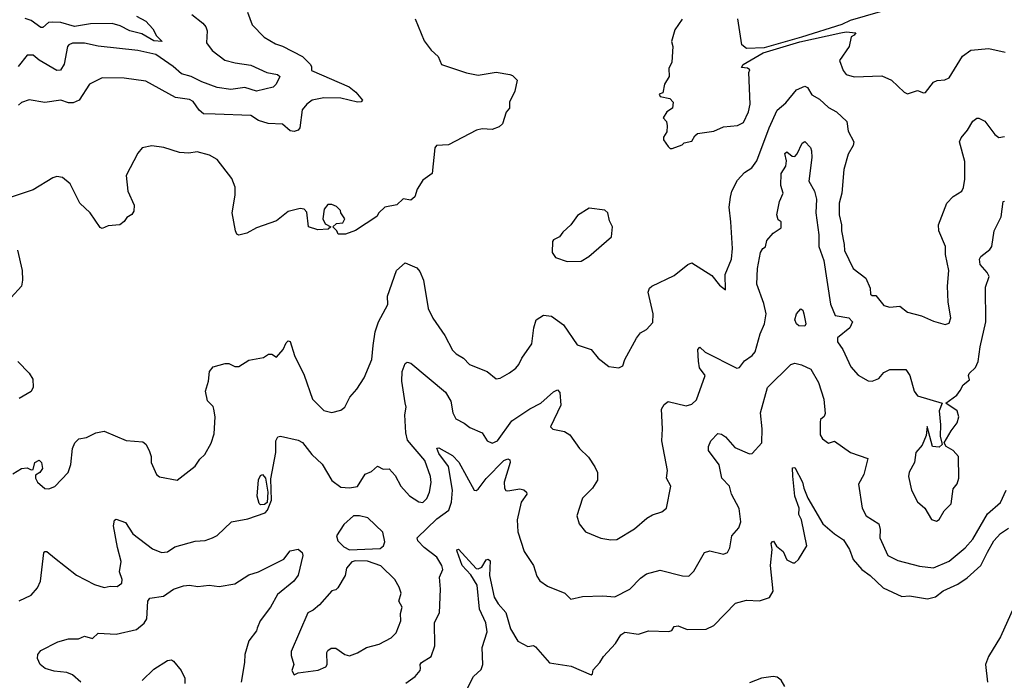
# Model space of a CAD drawing. Extents: x 1552033 to 1694788, y 811965 to 917215.
# Tile 451 of 632: x 1666688 to 1671663, y 866735 to 870071. Entities that reach past the tile are written whole.
import ezdxf

# ---------------------------------------------------------------- set-up
doc = ezdxf.new("R2010")
doc.units = 0

msp = doc.modelspace()

# ---------------------------------------------------------------- linework, layer by layer
at = {"layer": '0CON20XD'}
for points in [[(1671123.9, 870136.1), (1670885, 870067.1), (1670842.3, 870047.7), (1670637.9, 869982.1), (1670450.2, 869929.8), (1670360, 869925), (1670336.7, 869945), (1670316, 870075)], [(1667557.8, 870097.8), (1667613.8, 870053.8), (1667628.2, 870035), (1667635.5, 870015), (1667632.2, 869955), (1667660, 869915), (1667725, 869867.5), (1667776.5, 869853.5), (1667855, 869841.6), (1667936, 869805), (1667990, 869795), (1668001.5, 869785), (1667984.3, 869745), (1667969, 869731), (1667885, 869709.5), (1667825, 869728.1), (1667755, 869717.9), (1667685, 869729.2), (1667607.3, 869757.3), (1667555, 869784.2), (1667505, 869798.2), (1667462.7, 869835), (1667375, 869895.3), (1667285.2, 869915.2), (1667085, 869937.3), (1667015, 869951.8), (1666955, 869952.7), (1666936, 869945), (1666929.5, 869935), (1666912.7, 869847.3), (1666893.9, 869816.1), (1666875, 869814.6), (1666786.1, 869866.1), (1666755, 869892), (1666725, 869892), (1666680.4, 869835)], [(1667839.1, 870109.1), (1667862.5, 870045), (1667923.4, 869983.4), (1667979.7, 869949.7), (1668015, 869938), (1668117.5, 869885), (1668156.1, 869846.1), (1668162.5, 869835), (1668162.5, 869815), (1668352.8, 869732.8), (1668385.8, 869705.8), (1668420, 869665), (1668413.8, 869656.2), (1668395, 869654.4), (1668310, 869675), (1668225, 869677.2), (1668165, 869664.5), (1668138.1, 869645), (1668114.7, 869615.3), (1668102.9, 869525), (1668095, 869512.5), (1668075, 869506.9), (1668055, 869510), (1668015, 869544.3), (1667943.9, 869546.1), (1667895, 869562.5), (1667855, 869587.3), (1667675, 869593.8), (1667616.2, 869595), (1667594.4, 869615), (1667565, 869658.6), (1667545, 869667.8), (1667475, 869677.7), (1667325, 869761.4), (1667215, 869775.6), (1667105, 869778.1), (1667040, 869745), (1666988.8, 869665), (1666958, 869652), (1666935, 869651.2), (1666895, 869664.4), (1666815, 869653.1), (1666735, 869665.8), (1666696.8, 869653.2), (1666681.3, 869638.7)], [(1667278.6, 870088.6), (1667325, 870064.2), (1667360, 870025), (1667379.2, 869989.2), (1667408.3, 869961.7), (1667365, 869964.7), (1667305, 870000.4), (1667245, 870014.6), (1667195, 870040), (1667155, 870052.1), (1667045, 870050.6), (1666965, 870037), (1666895, 870056.8), (1666855, 870059), (1666833.6, 870056.4), (1666805, 870031.9), (1666795, 870031.5), (1666745, 870067.5), (1666715, 870077.5)], [(1668686.2, 870075), (1668731.2, 869965), (1668767, 869917), (1668802.5, 869885), (1668820, 869845), (1668945, 869802), (1669005, 869790.8), (1669095, 869805.7), (1669165, 869794), (1669178.8, 869788.8), (1669202.5, 869765), (1669189.2, 869710.8), (1669163.3, 869655), (1669162.5, 869625), (1669146.4, 869603.6), (1669127.5, 869545), (1669110.7, 869529.3), (1669075, 869516.2), (1669025, 869519.5), (1668997, 869513), (1668855, 869438.6), (1668794.2, 869435), (1668785.6, 869424.4), (1668772.5, 869295), (1668725, 869260), (1668696.2, 869215), (1668683.9, 869176.1), (1668665, 869160), (1668625, 869166), (1668593.8, 869136.2), (1668532.5, 869125), (1668502.5, 869095), (1668493, 869077), (1668384.3, 869005.7), (1668335, 868988), (1668297.5, 868987.5), (1668290, 869005), (1668270, 869025), (1668288.3, 869041.7), (1668320, 869045), (1668330, 869065), (1668310, 869095), (1668308.3, 869108.3), (1668288.3, 869128.3), (1668265, 869137.5), (1668245, 869137.5), (1668226.7, 869115), (1668220, 869065), (1668230.7, 869040.7), (1668260, 869025), (1668247, 869013), (1668195, 869010), (1668146.7, 869025), (1668138.6, 869098.6), (1668125, 869114.2), (1668105, 869117.5), (1668045, 869102), (1667985, 869056), (1667885, 869020), (1667835, 868993.8)], [(1670036.1, 870073.9), (1669999.3, 870020.7), (1669981.7, 869961.7), (1669988, 869935), (1669983.6, 869856.4), (1669968.8, 869825), (1669970, 869785), (1669946.2, 869745), (1669937.5, 869702.5), (1669920, 869695), (1669923.9, 869683.9), (1669972.5, 869672.5), (1669990, 869655), (1669987.5, 869625), (1669957.5, 869605), (1669940, 869575), (1669957, 869557), (1669960, 869535), (1669957.5, 869505), (1669942, 869478), (1669941.2, 869465), (1669965, 869430), (1669975, 869420), (1669985, 869420), (1670035, 869440), (1670045, 869450), (1670085, 869457.5), (1670100, 869485), (1670113.6, 869496.4), (1670195, 869508.8), (1670245, 869530), (1670315, 869536), (1670345, 869551.2), (1670371.1, 869605), (1670378.8, 869645), (1670372.5, 869805), (1670377.5, 869817.5), (1670366.4, 869826.4), (1670335, 869830), (1670343.3, 869845), (1670445, 869903.1), (1670630.7, 869959.3), (1670836.7, 870005), (1670865, 870010), (1670912.5, 870005), (1670905, 869992.5), (1670890, 869985), (1670880, 869935), (1670831.2, 869865), (1670849.2, 869815), (1670864.6, 869794.6), (1670905, 869781.9), (1671045, 869787.5), (1671093.8, 869765), (1671156.7, 869705), (1671175, 869696.2), (1671225, 869713.3), (1671255, 869702), (1671265, 869704), (1671305, 869755.8), (1671325, 869764.3), (1671362.7, 869767.3), (1671385, 869778), (1671452.5, 869887.5), (1671495, 869917.8), (1671585, 869926), (1671667.9, 869907.9)], [(1666652.6, 867777.4), (1666697.5, 867805), (1666725, 867808), (1666745, 867797.5), (1666755, 867800), (1666763.8, 867835), (1666786, 867846), (1666797.5, 867835), (1666802.5, 867805), (1666790, 867785), (1666768.3, 867771.7), (1666767.5, 867755), (1666777.5, 867735), (1666815, 867703.3), (1666835, 867702.5), (1666865, 867713.3), (1666933.3, 867785), (1666945.9, 867824.1), (1666954.2, 867905.8), (1666966.2, 867935), (1666986.7, 867955), (1667025, 867961.9), (1667072.5, 867985), (1667115, 867992.5), (1667225, 867946), (1667309.5, 867939.5), (1667325, 867927.5), (1667342, 867895), (1667352, 867865), (1667352.9, 867835), (1667379.2, 867775), (1667395, 867763.1), (1667483.9, 867746.1), (1667574.2, 867815.8), (1667598.7, 867851.3), (1667623.8, 867875), (1667655, 867932.5), (1667670.5, 867979.5), (1667674.7, 868065), (1667669, 868105), (1667665, 868117.3), (1667636.6, 868146.6), (1667627, 868195), (1667641.5, 868245), (1667646.4, 868295), (1667665, 868318.4), (1667725.6, 868335.6), (1667745, 868334.7), (1667775, 868320), (1667795, 868320), (1667845, 868352.2), (1667920, 868365), (1667945, 868382.5), (1667961.7, 868381.7), (1667985, 868366.7), (1668020, 868405), (1668035, 868440), (1668045, 868450), (1668055, 868446.7), (1668076.5, 868375), (1668125.6, 868275.6), (1668167.5, 868155), (1668225, 868096.7), (1668265, 868086.9), (1668310.3, 868099.7), (1668330, 868115), (1668355.7, 868165), (1668391.4, 868205), (1668428.1, 868261.9), (1668467.9, 868355), (1668474.5, 868425), (1668484.6, 868495.4), (1668501.5, 868545), (1668547.4, 868632.6), (1668546.4, 868675), (1668591.9, 868805), (1668635, 868842.5), (1668695, 868818), (1668710.3, 868800.3), (1668728, 868755), (1668752.4, 868612.4), (1668775, 868563.8), (1668835.5, 868475.5), (1668875, 868402.5), (1668893.1, 868383.1), (1668931.1, 868361.1), (1668960.3, 868330.3), (1669050, 868295), (1669095, 868257.5), (1669115, 868260), (1669162.8, 868287.2), (1669195, 868310.8), (1669209.6, 868330.4), (1669225, 868362), (1669276.6, 868433.4), (1669285.6, 868515), (1669297.5, 868555), (1669335, 868578.5), (1669376, 868574), (1669435, 868530.8), (1669505, 868428.9), (1669575, 868406), (1669611.1, 868361.1), (1669665, 868320), (1669715, 868313.3), (1669735, 868322.5), (1669746, 868355), (1669805, 868463.3), (1669825, 868490), (1669855, 868506.7), (1669887.8, 868542.2), (1669888.9, 868585), (1669864.4, 868695), (1669871.1, 868715), (1669881.4, 868725), (1669995, 868779.2), (1670064.4, 868835.6), (1670085, 868843.3), (1670185, 868778.8), (1670225, 868730), (1670255, 868707.5), (1670253.5, 868785), (1670285, 868861.5), (1670290.3, 868915), (1670281, 869051), (1670273.7, 869125), (1670279, 869175), (1670287.1, 869205), (1670315, 869261.2), (1670350.6, 869299.4), (1670387, 869323), (1670412.1, 869357.9), (1670474.4, 869525.6), (1670516.4, 869613.6), (1670559.1, 869650.9), (1670613, 869717), (1670655, 869736), (1670668.5, 869728.5), (1670691.2, 869691.2), (1670729.7, 869669.7), (1670775, 869626.9), (1670816, 869605), (1670867.4, 869557.4), (1670875, 869507.5), (1670903.8, 869455), (1670899.2, 869435), (1670875, 869391.2), (1670852.5, 869315), (1670842.2, 869195), (1670828.9, 869145), (1670828.7, 869085), (1670841.5, 869035), (1670840, 869005), (1670854.5, 868935), (1670856.5, 868905), (1670900.4, 868815), (1670962.9, 868765), (1670985.8, 868715), (1670987.5, 868685), (1670995, 868677.5), (1671015, 868678.8), (1671055, 868627.5), (1671085, 868620), (1671135, 868624), (1671175, 868594.3), (1671245, 868576), (1671305, 868548.8), (1671365, 868531.2), (1671385, 868538.8), (1671394, 868565), (1671380, 868645), (1671375.6, 868725), (1671382.5, 868805), (1671366.5, 868885), (1671366.5, 868925), (1671332.2, 869005), (1671331.1, 869035), (1671372.9, 869145), (1671405, 869177.5), (1671448.8, 869205), (1671457, 869223), (1671463.4, 869266.6), (1671463.9, 869355), (1671437.5, 869455), (1671444.7, 869475.3), (1671477, 869513), (1671505, 869558), (1671525, 869573.8), (1671535, 869574), (1671565, 869559.2), (1671615, 869492), (1671635, 869476), (1671665, 869480.8)], [(1667835, 868993.8), (1667795, 868983.3), (1667785, 868987.5), (1667778, 869005), (1667761.2, 869095), (1667776, 869185), (1667776, 869225), (1667759.7, 869269.7), (1667685.6, 869365.6), (1667647.3, 869387.3), (1667585, 869404.2), (1667542.1, 869397.9), (1667495, 869400.6), (1667415.6, 869425.6), (1667355, 869434), (1667306.1, 869423.9), (1667285, 869397.5), (1667225.8, 869285), (1667234.4, 869204.4), (1667266.2, 869135), (1667263.8, 869105), (1667255, 869087.5), (1667228.3, 869071.7), (1667215, 869051.2), (1667194.1, 869035.9), (1667135, 869030), (1667105, 869016.7), (1667095, 869022.5), (1667043.8, 869095), (1666992, 869145), (1666942.3, 869242.3), (1666903.9, 869273.9), (1666875, 869278.8), (1666855, 869273.3), (1666755, 869212), (1666605, 869161.4)], [(1666685, 867137.1), (1666745.5, 867164.5), (1666777.9, 867202.1), (1666792.2, 867235), (1666810.5, 867379.5), (1666815, 867385.8), (1666825, 867385.6), (1666863.2, 867353.2), (1666975, 867266.4), (1667065, 867218.2), (1667115, 867204.4), (1667145, 867210.8), (1667180.5, 867209.5), (1667203.8, 867225), (1667205.6, 867244.4), (1667192, 867282), (1667200.7, 867335), (1667181.2, 867405), (1667162.2, 867515), (1667166, 867544), (1667175, 867548.8), (1667221.7, 867531.7), (1667260, 867475), (1667359.5, 867399.5), (1667405, 867381.2), (1667435, 867384), (1667471.2, 867408.8), (1667575, 867437.5), (1667625, 867440.8), (1667662.5, 867455), (1667685, 867466.7), (1667757.5, 867535), (1667840.2, 867549.8), (1667929, 867581), (1667940.6, 867595), (1667959.7, 867645), (1667957.5, 867752.5), (1667982.9, 867885), (1667982.7, 867945), (1667992.5, 867965), (1668005, 867968.6), (1668095, 867946.9), (1668116.4, 867936.4), (1668163.3, 867875), (1668215.9, 867825.9), (1668265, 867744), (1668310.5, 867710.5), (1668355, 867706.2), (1668395, 867713.3), (1668434.3, 867775.7), (1668465, 867790), (1668496.1, 867816.1), (1668525, 867801.2), (1668555, 867802.5), (1668585, 867770), (1668614.6, 867714.6), (1668657, 867667), (1668705, 867635.6), (1668725, 867633.5), (1668745, 867652.9), (1668758.2, 867685), (1668766.9, 867733.1), (1668763.8, 867765), (1668734.6, 867845), (1668647.8, 867947.8), (1668639.5, 867985), (1668634.5, 868075), (1668640, 868115), (1668635, 868136.7), (1668619.6, 868245), (1668620.5, 868295), (1668635.8, 868334.2), (1668645, 868341.2), (1668665, 868337.1), (1668839.3, 868189.3), (1668866.2, 868145), (1668876.7, 868085), (1668892, 868055), (1668934.2, 868034.2), (1668962.4, 868012.4), (1669024.4, 867984.4), (1669050, 867945), (1669075, 867933.1), (1669102.5, 867945), (1669174.2, 868045.8), (1669265, 868106.2), (1669321.4, 868135), (1669385, 868192.5), (1669405, 868202), (1669417.6, 868187.6), (1669422.2, 868125), (1669370, 868015), (1669382.7, 868002.7), (1669441.7, 867991.7), (1669467.5, 867975), (1669515.9, 867905.9), (1669561.7, 867861.7), (1669595, 867813.8), (1669608.1, 867785), (1669608.1, 867745), (1669582.5, 867705), (1669532, 867655), (1669502.5, 867565), (1669514.2, 867525), (1669547.5, 867485), (1669625, 867452), (1669675, 867444), (1669705, 867445.8), (1669795, 867500), (1669856.4, 867553.6), (1669885, 867570.8), (1669932.5, 867585), (1669955.9, 867604.1), (1669978, 867715), (1669956, 867755), (1669961.4, 867795), (1669932.1, 867945), (1669936.7, 868005), (1669931.8, 868105), (1669945, 868128.6), (1669965, 868142.2), (1670055, 868120.8), (1670085, 868130), (1670108.3, 868151.7), (1670151.2, 868275), (1670123.8, 868313.8), (1670117.3, 868347.3), (1670114, 868406), (1670125, 868417.5), (1670151.7, 868391.7), (1670311.2, 868311.2), (1670325.6, 868314.4), (1670350.9, 868349.1), (1670390, 868375), (1670405, 868393.8), (1670430.4, 868485), (1670451.8, 868535), (1670459.5, 868585), (1670447.8, 868637.8), (1670412.9, 868735), (1670415.5, 868815), (1670431.2, 868895), (1670443.6, 868916.4), (1670456.1, 868923.9), (1670463.9, 868956.1), (1670495, 868993.3), (1670535, 869020), (1670535, 869050), (1670521.2, 869061.2), (1670514.2, 869085), (1670527.3, 869152.7), (1670545.8, 869195), (1670534.2, 869234.2), (1670535.6, 869294.4), (1670559.4, 869330.6), (1670562.4, 869357.6), (1670554.7, 869395.3), (1670565, 869403.1), (1670591.7, 869381.7), (1670605, 869380.4), (1670617.1, 869392.9), (1670641.7, 869448.3), (1670655, 869455.7), (1670684.7, 869425), (1670689.7, 869409.7), (1670691.1, 869375), (1670675.8, 869255), (1670703.5, 869205), (1670713.8, 869165), (1670711.8, 869095), (1670726.8, 868985), (1670726.2, 868925), (1670750.7, 868855), (1670785.4, 868635), (1670808, 868578), (1670877.5, 868565), (1670896.5, 868545), (1670882.7, 868515), (1670821.2, 868465), (1670820.9, 868445), (1670848.1, 868405), (1670887.9, 868317.9), (1670925.6, 868275.6), (1670975, 868248.1), (1670995, 868245.7), (1671030.2, 868259.8), (1671055, 868289.2), (1671085, 868304.3), (1671165, 868304.3), (1671186.5, 868275), (1671207.9, 868195), (1671225, 868170.9), (1671350, 868135), (1671334, 868095), (1671340.6, 868025), (1671338.6, 867968.6), (1671350, 867925), (1671335, 867912.5), (1671300, 867915), (1671273.3, 868016.7), (1671268.8, 867971.2), (1671248.1, 867921.9), (1671215.8, 867885), (1671210, 867835), (1671183.2, 867786.8), (1671178.6, 867765), (1671194.5, 867694.5), (1671225, 867636.7), (1671262, 867605), (1671295, 867547.5), (1671320.7, 867539.3), (1671335, 867547.5), (1671359.5, 867590.5), (1671394.4, 867625.6), (1671405, 867702.5), (1671425, 867727.5), (1671434.2, 867755), (1671431.4, 867865), (1671405.7, 867895), (1671370, 867915), (1671360, 867935), (1671394.6, 867995.4), (1671425.8, 868035), (1671434, 868065), (1671426, 868095), (1671367.5, 868135), (1671424.3, 868175.7), (1671441.1, 868198.9), (1671455, 868227.5), (1671487, 868253), (1671482.5, 868275), (1671486.7, 868285), (1671518.6, 868315), (1671530.6, 868345), (1671541.3, 868418.7), (1671570.9, 868545), (1671568.8, 868721.2), (1671586.9, 868775), (1671577.1, 868795), (1671542.2, 868835), (1671537.6, 868862.4), (1671544.6, 868875.4), (1671589.5, 868910.5), (1671599.6, 868925), (1671612.8, 869005), (1671646.9, 869075), (1671657.1, 869152.9), (1671665, 869155.5)], [(1669455, 868850), (1669525, 868852), (1669563.3, 868875), (1669678.8, 868975), (1669683.8, 869025), (1669667.5, 869055), (1669660, 869095), (1669645, 869110), (1669565, 869120), (1669507, 869083), (1669472.5, 869035), (1669432.3, 868997.7), (1669415.9, 868974.1), (1669385, 868958.8), (1669379.7, 868950.3), (1669378.8, 868895), (1669395, 868870), (1669455, 868850)], [(1666676.6, 868906.6), (1666700, 868805), (1666702, 868755), (1666696.2, 868725), (1666645, 868668.8)], [(1670655, 868522.8), (1670625, 868525.3), (1670613, 868535), (1670604.1, 868555), (1670612.6, 868585), (1670635, 868610.5), (1670645, 868604.2), (1670650.5, 868585), (1670660.5, 868535), (1670655, 868522.8)], [(1666678.6, 868345), (1666735, 868286.2), (1666753.8, 868255), (1666756.2, 868215), (1666745, 868193.3), (1666685, 868158.8)], [(1668638.7, 866721.3), (1668685.4, 866754.6), (1668711.9, 866785), (1668713.1, 866795), (1668711.9, 866815), (1668718, 866825), (1668767.5, 866855), (1668785, 866908.8), (1668783.8, 867026.2), (1668808.9, 867075), (1668814.6, 867195), (1668808.5, 867255), (1668826.2, 867295), (1668820.9, 867315), (1668795, 867357.1), (1668732.2, 867405), (1668699.3, 867439.3), (1668697.1, 867455), (1668795, 867549.6), (1668856.1, 867593.9), (1668869.1, 867635), (1668875.3, 867695), (1668855.2, 867815), (1668805, 867880.4), (1668795, 867906.7), (1668805, 867908.8), (1668875, 867870), (1668906.8, 867836.8), (1668985, 867695.8), (1668995, 867694.2), (1669005, 867700.8), (1669045, 867754), (1669135, 867845.2), (1669155, 867852.9), (1669165, 867848.2), (1669166.9, 867835), (1669135.4, 867735), (1669137.1, 867705), (1669145, 867694.2), (1669155, 867691.9), (1669215, 867702.2), (1669235, 867696.7), (1669249.2, 867685), (1669250, 867675), (1669221.8, 867635), (1669201.1, 867545), (1669205.9, 867484.1), (1669237.5, 867385), (1669284.2, 867315), (1669300.9, 867260.9), (1669316.8, 867236.8), (1669355, 867210.8), (1669442.5, 867175), (1669472.5, 867145), (1669532.2, 867157.8), (1669635, 867160.8), (1669695, 867156.2), (1669770.8, 867195), (1669825, 867251.4), (1669855, 867273.3), (1669925, 867291.4), (1670037.7, 867262.3), (1670068.8, 867261.2), (1670094.3, 867285.7), (1670149.1, 867380.9), (1670175, 867388.6), (1670245, 867372), (1670265, 867380), (1670275.6, 867404.4), (1670285.7, 867465), (1670321.1, 867505), (1670331.9, 867535), (1670323.4, 867603.4), (1670284.5, 867674.5), (1670274.3, 867715), (1670235.6, 867755), (1670223.1, 867823.1), (1670169.2, 867895), (1670168.1, 867915), (1670180, 867945), (1670215, 867980.8), (1670235, 867978.6), (1670255, 867964.2), (1670301.1, 867911.1), (1670375, 867878), (1670389.2, 867880.8), (1670438.1, 867935), (1670440, 868005), (1670431.1, 868085), (1670466.1, 868213.9), (1670585, 868329.1), (1670605, 868337.1), (1670638.7, 868328.7), (1670685, 868305.7), (1670725, 868238.6), (1670751.8, 868155), (1670758.3, 868081.7), (1670753, 868067), (1670735, 868052.5), (1670732.2, 868037.8), (1670733.3, 867975), (1670744.4, 867954.4), (1670775, 867933.3), (1670805, 867943.3), (1670886.2, 867885), (1670973.8, 867855), (1670953.6, 867775), (1670926.2, 867725), (1670945.6, 867605), (1670966, 867565), (1671029.4, 867525), (1671036.1, 867496.1), (1671034.7, 867454.7), (1671075, 867365.7), (1671125, 867339.2), (1671235, 867311.8), (1671305, 867302.5), (1671385, 867336.2), (1671465.7, 867404.3), (1671505, 867447.8), (1671578.8, 867575), (1671645, 867632.9), (1671672.2, 867695)], [(1668939.1, 866670.9), (1668981.4, 866755), (1669020.5, 866789.5), (1669027.9, 866815), (1669025, 866900), (1669050.2, 866980.2), (1669043.8, 867025), (1669011.5, 867095), (1668999.7, 867215), (1668967.6, 867267.6), (1668924.5, 867314.5), (1668897.8, 867385), (1668896.4, 867393.6), (1668905, 867396.9), (1668995, 867299.6), (1669005, 867298), (1669022.9, 867307.1), (1669045, 867343.9), (1669055, 867347.5), (1669065, 867338.9), (1669062.2, 867265), (1669086.1, 867155), (1669105, 867121.5), (1669145, 867076.9), (1669167.7, 866995), (1669205, 866931.8), (1669255, 866906), (1669285, 866910), (1669295, 866904.2), (1669365, 866822.9), (1669475, 866807.1), (1669575, 866762.5), (1669581.7, 866768.3), (1669585, 866787.5), (1669619.2, 866825), (1669637.8, 866855), (1669699, 866921), (1669725, 866964.5), (1669745, 866978.1), (1669815, 866967.5), (1669865.9, 866984.1), (1669968.8, 866981.2), (1669982.7, 866987.3), (1669995, 867006), (1670015, 867010.8), (1670061.2, 866991.2), (1670156.1, 866993.9), (1670195, 867011.5), (1670305.3, 867124.7), (1670360.7, 867139.3), (1670426.3, 867136.4), (1670476.2, 867153.8), (1670496.2, 867185), (1670481.1, 867315), (1670490, 867395), (1670484.5, 867425), (1670490, 867435), (1670497.7, 867437.7), (1670512.3, 867412.3), (1670545.6, 867385.6), (1670565, 867343.3), (1670595, 867328.8), (1670605, 867328.8), (1670623.8, 867345), (1670665.8, 867414.2), (1670638.4, 867545), (1670625, 867572), (1670626.7, 867605), (1670604.4, 867665), (1670594.1, 867765.9), (1670592.8, 867807.2), (1670605, 867810), (1670644.4, 867735), (1670650, 867705), (1670670.8, 867655), (1670745.9, 867525.9), (1670804.7, 867474.7), (1670850.6, 867445), (1670880.5, 867395), (1670900, 867345), (1670943.7, 867293.7), (1670985, 867264.1), (1671051.8, 867201.8), (1671145, 867157.5), (1671185, 867161.1), (1671275, 867146.7), (1671315, 867156.7), (1671354, 867186), (1671429.2, 867220.8), (1671475, 867252.6), (1671545.2, 867314.8), (1671578.6, 867381.4)], [(1667905, 867621.8), (1667898, 867628), (1667887.5, 867665), (1667895, 867747.5), (1667905, 867769.6), (1667915, 867773.8), (1667930.7, 867755), (1667942.2, 867685), (1667937.6, 867632.4), (1667925, 867622.2), (1667905, 867621.8)], [(1668355, 867394.4), (1668510, 867400), (1668526.3, 867413.7), (1668533.4, 867435), (1668523.1, 867483.1), (1668446.7, 867555), (1668405, 867566.2), (1668374.3, 867565.7), (1668325, 867521.4), (1668288.8, 867465), (1668295, 867440), (1668325, 867409.4), (1668355, 867394.4)], [(1671578.6, 867381.4), (1671610.8, 867439.2), (1671645, 867476.7), (1671685, 867503.2)], [(1666996.1, 866726.1), (1666955, 866763.3), (1666925.2, 866775.2), (1666861.2, 866781.2), (1666816, 866795), (1666791.4, 866815), (1666778, 866845), (1666780, 866865), (1666795, 866886.2), (1666881.2, 866928.8), (1666935, 866943.8), (1666984.1, 866944.1), (1667015, 866957.5), (1667055, 866946), (1667085, 866972.5), (1667175, 866968.5), (1667278.2, 866991.8), (1667317.1, 867022.9), (1667330.9, 867045), (1667334.7, 867135), (1667345, 867149.2), (1667415, 867160), (1667465, 867195.4), (1667515, 867212.5), (1667545, 867215.4), (1667588.4, 867208.4), (1667645, 867215.2), (1667695, 867208.8), (1667775, 867222.3), (1667845, 867268.1), (1667895, 867283.3), (1668023.2, 867346.8), (1668055, 867388.8), (1668095, 867397.5), (1668115, 867380), (1668118.6, 867365), (1668095, 867266.2), (1668072.5, 867235), (1667991.1, 867168.9), (1667955, 867104.3), (1667903.3, 867035), (1667887.7, 866997.7), (1667884.2, 866985), (1667845.6, 866935), (1667825.6, 866865), (1667824.4, 866825), (1667807.3, 866725)], [(1668075, 866762.5), (1668095, 866773.3), (1668196.7, 866786.7), (1668235, 866802.5), (1668240.8, 866815), (1668240, 866875), (1668245, 866886.2), (1668262.1, 866897.9), (1668285, 866896.9), (1668330, 866865), (1668355, 866859.2), (1668395, 866873.1), (1668439.5, 866900.5), (1668505, 866916.7), (1668565, 866949.4), (1668590, 866975), (1668613.3, 867035), (1668612.5, 867072.5), (1668620.6, 867105), (1668604.4, 867135), (1668615.4, 867175), (1668605.7, 867205.7), (1668583.6, 867243.6), (1668512.9, 867312.9), (1668445, 867336.9), (1668385, 867339.1), (1668367, 867333), (1668339.5, 867300.5), (1668332.9, 867265), (1668295, 867202.5), (1668285, 867192.5), (1668265, 867187.5), (1668203.2, 867116.8), (1668171.2, 867088.8), (1668144.3, 867075), (1668059.5, 866880.5), (1668059.5, 866859.5), (1668073.3, 866815), (1668063.8, 866785), (1668075, 866762.5)], [(1671712, 867105), (1671643.6, 866955), (1671584, 866855), (1671568.4, 866815), (1671578.1, 866725)], [(1667305.9, 866734.1), (1667365, 866791.9), (1667434.2, 866835.8), (1667455, 866838.2), (1667465, 866831.4), (1667503.2, 866785), (1667522.1, 866745), (1667521.5, 866718.5)], [(1670554.4, 866704.4), (1670535.6, 866735), (1670515, 866750), (1670495, 866754.4), (1670435.9, 866745.9), (1670375, 866722)]]:
    msp.add_lwpolyline(points, dxfattribs=at)

doc.saveas('drawing.dxf')
